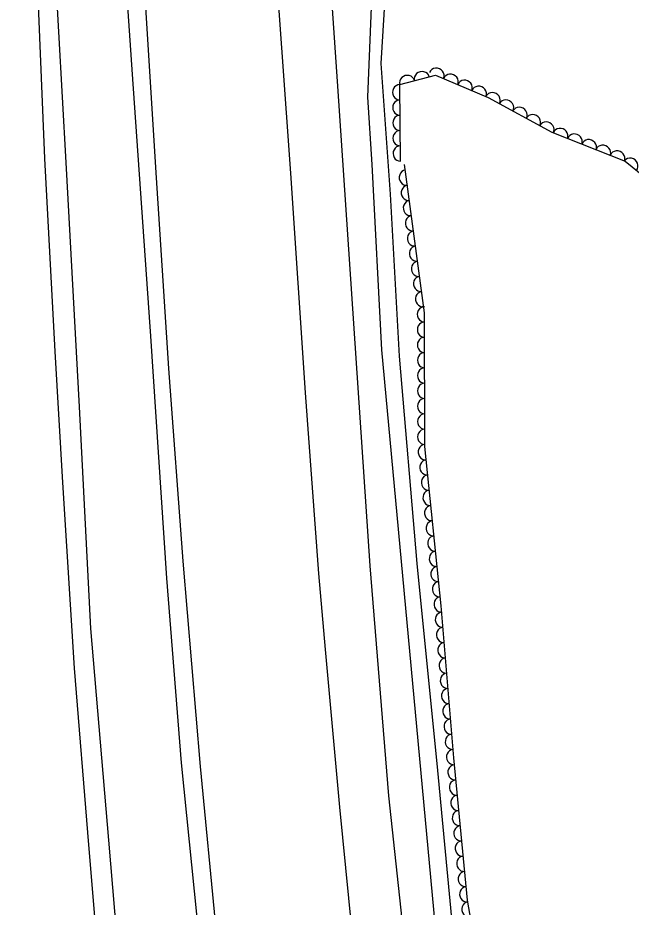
# Model space of a CAD drawing. Extents: x 1722896 to 1754269, y 648279 to 666297.
# Drawn here: x 1740097.1 to 1740257.3, y 650245.4 to 650477.7 of the extents above; entities that cross this region are included whole.
import ezdxf

# ---------------------------------------------------------------- set-up
doc = ezdxf.new("R2010")
doc.units = 0
for name, color, linetype in [('DESIGN - CENTERLINE - Proposed', 7, 'Continuous'), ('SURVEY - CENTERLINE - Preliminary Text', 7, 'Continuous'), ('SURVEY - VEGETATION - Features with Text', 7, 'Continuous')]:
    doc.layers.add(name, color=color, linetype=linetype)

msp = doc.modelspace()

# ---------------------------------------------------------------- linework, layer by layer
at = {"layer": 'DESIGN - CENTERLINE - Proposed'}
for points in [[(1740211.92, 650227.75), (1740206.87, 650281.15), (1740201.43, 650335.15), (1740196.77, 650389.37), (1740194.48, 650431.64), (1740192.04, 650465.78), (1740194.37, 650504.23), (1740197.14, 650545.61), (1740202.24, 650589.38), (1740206.31, 650620.33), (1740208.17, 650647.13), (1740207.44, 650664.56), (1740201.93, 650695.5), (1740197.53, 650730.71), (1740194.95, 650767.01), (1740192.59, 650800.51), (1740190.51, 650828.09), (1740187.79, 650853.66), (1740183.04, 650883.33), (1740178.42, 650895.44), (1740172.53, 650902.45), (1740169.59, 650899.91)], [(1740169.59, 650899.91), (1740175.56, 650894.02), (1740179.06, 650885.56), (1740183.07, 650861.81), (1740187.72, 650823.13), (1740191.11, 650780.61), (1740193.5, 650740.32), (1740196.71, 650706.82), (1740201.94, 650674.59), (1740204.33, 650659.42), (1740202.82, 650623.07), (1740198.08, 650588.22), (1740194.21, 650554.8), (1740190.17, 650499.71), (1740188.43, 650457), (1740189.62, 650439.41), (1740192.09, 650391.02), (1740212.68, 650169.83)]]:
    msp.add_lwpolyline(points, dxfattribs=at)
at = {"layer": 'SURVEY - CENTERLINE - Preliminary Text'}
for points in [[(1740213.06, 650105.87), (1740208.31, 650142.1), (1740194.06, 650274.45), (1740189.18, 650334.53), (1740180.73, 650459.85), (1740177.93, 650500.42), (1740174.04, 650554.13), (1740170.77, 650612.68), (1740169.06, 650666.24), (1740168.11, 650702.67), (1740167.59, 650758.97), (1740167.33, 650811.75), (1740167.3, 650861.34), (1740167.81, 650914.15)], [(1740154.38, 650908.97), (1740153.49, 650866.46), (1740153.14, 650822.65), (1740153.46, 650766.29), (1740154.74, 650704.21), (1740156.02, 650656.9), (1740157.97, 650609.94), (1740160.24, 650568.33), (1740162.55, 650525.53), (1740164.88, 650485.69), (1740168.31, 650437.14), (1740172.21, 650379.78), (1740175.69, 650332.55), (1740177.41, 650312.74), (1740181.13, 650271.49), (1740187.5, 650207.23), (1740196.44, 650125.66), (1740200.95, 650091.3)], [(1740169.42, 650058.18), (1740168.7, 650063.21), (1740159.75, 650137.61), (1740153.77, 650192.2), (1740148.93, 650239.68), (1740144.84, 650282.14), (1740140.29, 650335.77), (1740136.58, 650386.1), (1740133.17, 650438.63), (1740130.29, 650484.74), (1740127.03, 650535.95), (1740124.37, 650581.75), (1740121.85, 650635.41), (1740119.9, 650696.78), (1740118.13, 650765.07), (1740118.15, 650809.18), (1740118.51, 650861.79), (1740119.34, 650894.22)], [(1740165.22, 650053.76), (1740154.73, 650140.52), (1740149.84, 650184.54), (1740144.63, 650235.87), (1740139.85, 650283.07), (1740136.03, 650331.38), (1740131.81, 650394.59), (1740127.17, 650461.7), (1740123.49, 650514.95), (1740120.46, 650570.35), (1740117.44, 650635.45), (1740115.29, 650680.4), (1740114.01, 650721.98), (1740113.02, 650779.58), (1740113.17, 650821.56), (1740113.53, 650862.9), (1740114.71, 650892.73)], [(1740099, 650885.45), (1740098.31, 650844.53), (1740097.68, 650797.37), (1740097.5, 650741.26), (1740097.09, 650694.98), (1740097.5, 650638.34), (1740098.7, 650591.28), (1740099.84, 650541.76), (1740101.91, 650493.76), (1740104.1, 650440.96), (1740106.75, 650390.59), (1740108.79, 650356.31), (1740111.81, 650307.87), (1740115.58, 650261.68), (1740119.53, 650213.82), (1740123.82, 650168.5), (1740127.93, 650131), (1740133.79, 650077.14), (1740140.35, 650022.67)], [(1740105.02, 650886.96), (1740104.43, 650829.81), (1740102.98, 650759.42), (1740102.42, 650680.71), (1740103.16, 650617.43), (1740104.36, 650570.37), (1740105.85, 650508.29), (1740109.6, 650439.96), (1740113.13, 650376.11), (1740116.1, 650318.2), (1740120.79, 650262.88), (1740126.12, 650200.07), (1740133.77, 650126.06), (1740138.34, 650087.76), (1740145.65, 650024.08)]]:
    msp.add_lwpolyline(points, dxfattribs=at)
at = {"layer": 'SURVEY - VEGETATION - Features with Text'}
for points in [[(1740197.04, 650440.26), (1740196.87, 650460.28), (1740206.26, 650462.77), (1740220.02, 650456.88), (1740236.57, 650447.85), (1740255.8, 650440.25), (1740272.71, 650426.47), (1740275.38, 650411.04), (1740271.58, 650382.78), (1740267.63, 650356.71), (1740264.65, 650328.17), (1740260.77, 650301.35), (1740264.28, 650287.35), (1740271.35, 650286.07)], [(1740223.85, 650187.53), (1740220.68, 650212.32), (1740214.54, 650247.22), (1740210.98, 650284.39), (1740207.74, 650324.16), (1740203.43, 650365.72), (1740203.35, 650400.62), (1740198.16, 650439.36)]]:
    msp.add_lwpolyline(points, dxfattribs=at)
for centre, major_axis in [((1740206.51, 650462.66), (1.84, -0.79)), ((1740198.79, 650460.79), (1.93, 0.51)), ((1740202.66, 650461.81), (1.93, 0.51)), ((1740210.19, 650461.09), (1.84, -0.79)), ((1740196.89, 650458.26), (-0.02, 2)), ((1740213.86, 650459.52), (1.84, -0.79)), ((1740217.54, 650457.94), (1.84, -0.79)), ((1740221.16, 650456.26), (1.76, -0.96)), ((1740196.92, 650454.26), (-0.02, 2)), ((1740224.68, 650454.34), (1.76, -0.96)), ((1740228.19, 650452.43), (1.76, -0.96)), ((1740196.96, 650450.26), (-0.02, 2)), ((1740231.7, 650450.51), (1.76, -0.96)), ((1740235.21, 650448.59), (1.76, -0.96)), ((1740196.99, 650446.26), (-0.02, 2)), ((1740238.85, 650446.95), (1.86, -0.74)), ((1740242.57, 650445.48), (1.86, -0.74)), ((1740246.29, 650444.01), (1.86, -0.74)), ((1740197.02, 650442.26), (-0.02, 2)), ((1740250.01, 650442.54), (1.86, -0.74)), ((1740253.73, 650441.07), (1.86, -0.74)), ((1740257.17, 650439.13), (1.55, -1.26)), ((1740198.62, 650435.95), (-0.27, 1.98)), ((1740199.15, 650431.98), (-0.27, 1.98)), ((1740199.68, 650428.02), (-0.27, 1.98)), ((1740200.21, 650424.05), (-0.27, 1.98)), ((1740200.74, 650420.09), (-0.27, 1.98)), ((1740201.27, 650416.13), (-0.27, 1.98)), ((1740201.8, 650412.16), (-0.27, 1.98)), ((1740202.34, 650408.2), (-0.27, 1.98)), ((1740202.87, 650404.23), (-0.27, 1.98)), ((1740203.35, 650400.26), (0, 2)), ((1740203.36, 650396.26), (0, 2)), ((1740203.37, 650392.26), (0, 2)), ((1740203.38, 650388.26), (0, 2)), ((1740203.39, 650384.26), (0, 2)), ((1740203.4, 650380.26), (0, 2)), ((1740203.4, 650376.26), (0, 2)), ((1740203.41, 650372.26), (0, 2)), ((1740203.42, 650368.26), (0, 2)), ((1740203.58, 650364.27), (-0.21, 1.99)), ((1740203.99, 650360.29), (-0.21, 1.99)), ((1740204.4, 650356.32), (-0.21, 1.99)), ((1740204.82, 650352.34), (-0.21, 1.99)), ((1740205.23, 650348.36), (-0.21, 1.99)), ((1740205.64, 650344.38), (-0.21, 1.99)), ((1740206.06, 650340.4), (-0.21, 1.99)), ((1740206.47, 650336.42), (-0.21, 1.99)), ((1740206.88, 650332.44), (-0.21, 1.99)), ((1740207.29, 650328.46), (-0.21, 1.99)), ((1740207.71, 650324.49), (-0.21, 1.99)), ((1740208.04, 650320.5), (-0.16, 1.99)), ((1740208.36, 650316.51), (-0.16, 1.99)), ((1740208.69, 650312.53), (-0.16, 1.99)), ((1740209.01, 650308.54), (-0.16, 1.99)), ((1740209.34, 650304.55), (-0.16, 1.99)), ((1740209.66, 650300.57), (-0.16, 1.99)), ((1740209.99, 650296.58), (-0.16, 1.99)), ((1740210.31, 650292.59), (-0.16, 1.99)), ((1740210.64, 650288.61), (-0.16, 1.99)), ((1740210.96, 650284.62), (-0.16, 1.99)), ((1740211.34, 650280.64), (-0.19, 1.99)), ((1740211.72, 650276.66), (-0.19, 1.99)), ((1740212.1, 650272.67), (-0.19, 1.99)), ((1740212.48, 650268.69), (-0.19, 1.99)), ((1740212.87, 650264.71), (-0.19, 1.99)), ((1740213.25, 650260.73), (-0.19, 1.99)), ((1740213.63, 650256.75), (-0.19, 1.99)), ((1740214.01, 650252.76), (-0.19, 1.99)), ((1740214.39, 650248.78), (-0.19, 1.99)), ((1740214.96, 650244.83), (-0.35, 1.97))]:
    msp.add_ellipse(centre, major_axis=major_axis, ratio=0.940188, start_param=0, end_param=3.141593, dxfattribs=at)

doc.saveas('drawing.dxf')
